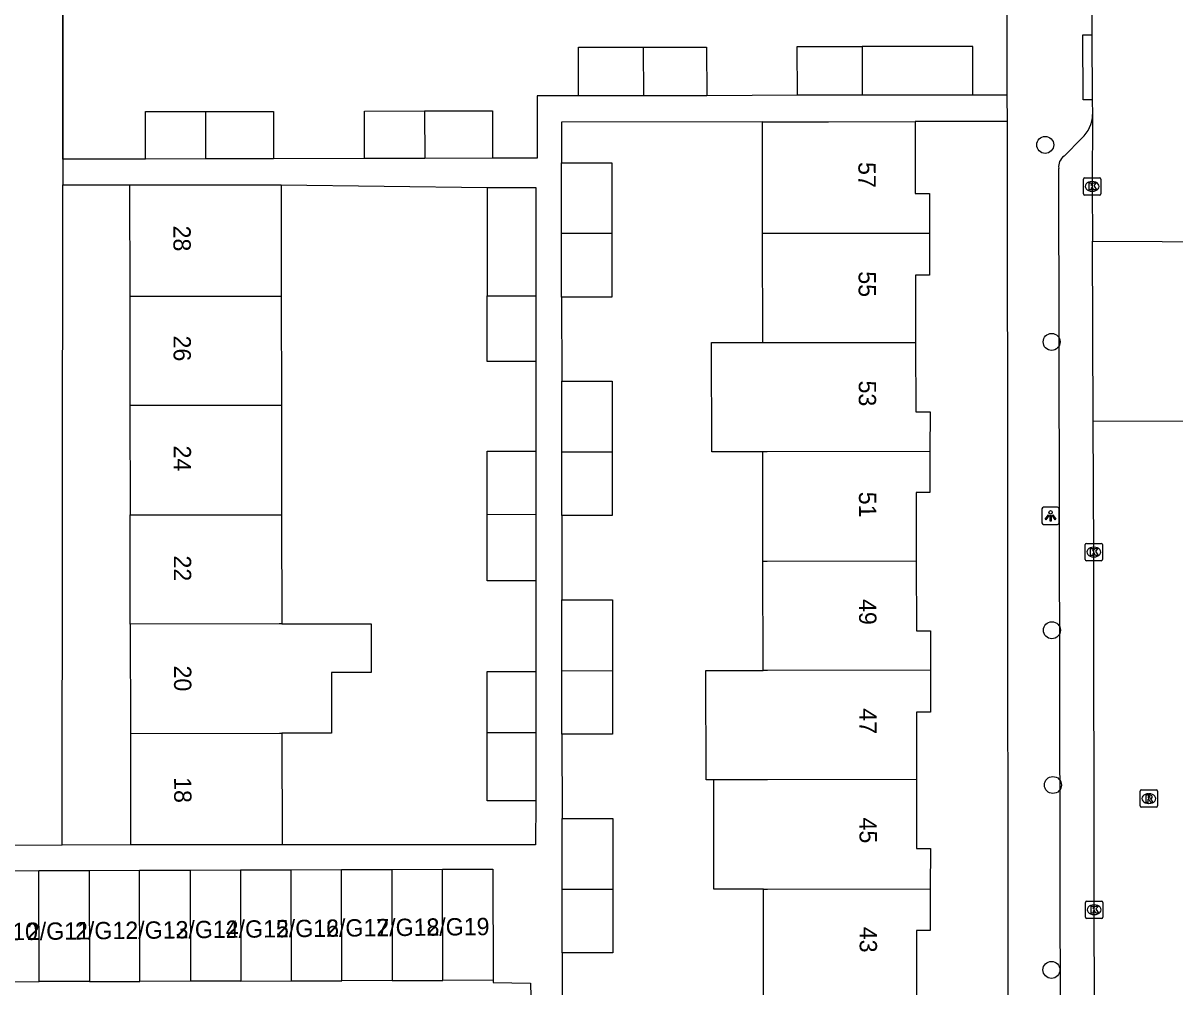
# Model space of a CAD drawing. Extents: x 160732 to 162105, y 387428 to 388479.
# Drawn here: x 161786.7 to 161853.2, y 388272.8 to 388328.5 of the extents above; entities that cross this region are included whole.
import ezdxf

# ---------------------------------------------------------------- set-up
doc = ezdxf.new("R2010")
doc.units = 0
for name, color, linetype in [('IMGEO_Boom', 7, 'Continuous'), ('IMGEO_Kolk', 7, 'Continuous'), ('IMGEO_Lichtpunt', 7, 'Continuous'), ('IMGEO_Muur', 7, 'Continuous'), ('IMGEO_Pand', 7, 'Continuous'), ('IMGEO_Pand_nummerreeks', 7, 'Continuous'), ('IMGEO_Rijbaan_lokaal_gesloten', 7, 'Continuous'), ('IMGEO_Rijbaan_lokaal_open', 7, 'Continuous'), ('IMGEO_Rioolput', 7, 'Continuous'), ('IMGEO_Voetpad_open', 7, 'Continuous')]:
    doc.layers.add(name, color=color, linetype=linetype)

msp = doc.modelspace()

# ---------------------------------------------------------------- linework, layer by layer
at = {"layer": 'IMGEO_Boom'}
for centre in [(161845.713, 388321.42), (161846.082, 388310.047), (161846.099, 388293.404), (161846.156, 388284.473), (161846.072, 388273.8)]:
    msp.add_circle(centre, 0.489, dxfattribs=at)
at = {"layer": 'IMGEO_Kolk'}
for p, q in [((161847.918, 388318.598), (161847.918, 388319.45)), ((161847.993, 388319.524), (161848.845, 388319.524)), ((161848.406, 388319.304), (161848.431, 388319.304)), ((161848.919, 388319.45), (161848.919, 388318.598)), ((161848.845, 388318.524), (161847.993, 388318.524)), ((161848.429, 388318.744), (161848.404, 388318.744)), ((161848.012, 388297.494), (161848.012, 388298.346)), ((161848.087, 388298.42), (161848.939, 388298.42)), ((161848.5, 388298.2), (161848.525, 388298.2)), ((161849.013, 388298.346), (161849.013, 388297.494)), ((161848.939, 388297.42), (161848.087, 388297.42)), ((161848.523, 388297.64), (161848.498, 388297.64)), ((161848.038, 388276.848), (161848.038, 388277.7)), ((161848.113, 388277.774), (161848.965, 388277.774)), ((161848.526, 388277.554), (161848.551, 388277.554)), ((161849.039, 388277.7), (161849.039, 388276.848)), ((161848.965, 388276.774), (161848.113, 388276.774)), ((161848.549, 388276.994), (161848.524, 388276.994))]:
    msp.add_line(p, q, dxfattribs=at)
for points in [[(161847.918, 388318.598), (161847.918, 388319.45)], [(161847.993, 388319.524), (161848.845, 388319.524)], [(161848.239, 388319.224), (161848.362, 388319.224), (161848.362, 388319.073), (161848.492, 388319.224), (161848.656, 388319.224), (161848.51, 388319.073), (161848.663, 388318.824), (161848.511, 388318.824), (161848.426, 388318.988), (161848.362, 388318.921), (161848.362, 388318.824), (161848.239, 388318.824), (161848.239, 388319.224)], [(161848.919, 388319.45), (161848.919, 388318.598)], [(161848.845, 388318.524), (161847.993, 388318.524)], [(161848.012, 388297.494), (161848.012, 388298.346)], [(161848.087, 388298.42), (161848.939, 388298.42)], [(161848.333, 388298.12), (161848.456, 388298.12), (161848.456, 388297.969), (161848.586, 388298.12), (161848.75, 388298.12), (161848.604, 388297.969), (161848.757, 388297.72), (161848.605, 388297.72), (161848.52, 388297.884), (161848.456, 388297.817), (161848.456, 388297.72), (161848.333, 388297.72), (161848.333, 388298.12)], [(161849.013, 388298.346), (161849.013, 388297.494)], [(161848.939, 388297.42), (161848.087, 388297.42)], [(161848.038, 388276.848), (161848.038, 388277.7)], [(161848.113, 388277.774), (161848.965, 388277.774)], [(161848.359, 388277.474), (161848.482, 388277.474), (161848.482, 388277.323), (161848.612, 388277.474), (161848.776, 388277.474), (161848.63, 388277.323), (161848.783, 388277.074), (161848.631, 388277.074), (161848.546, 388277.238), (161848.482, 388277.171), (161848.482, 388277.074), (161848.359, 388277.074), (161848.359, 388277.474)], [(161849.039, 388277.7), (161849.039, 388276.848)], [(161848.965, 388276.774), (161848.113, 388276.774)]]:
    msp.add_lwpolyline(points, dxfattribs=at)
for centre, start, end in [((161847.995, 388319.448), 91.55205, 178.44795), ((161847.995, 388319.448), 91.55205, 178.44795), ((161848.843, 388319.448), 1.55205, 88.44795), ((161848.843, 388319.448), 1.55205, 88.44795), ((161847.995, 388318.6), 181.55205, 268.44795), ((161847.995, 388318.6), 181.55205, 268.44795), ((161848.843, 388318.6), 271.55205, 358.44795), ((161848.843, 388318.6), 271.55205, 358.44795), ((161848.089, 388298.344), 91.55205, 178.44795), ((161848.089, 388298.344), 91.55205, 178.44795), ((161848.937, 388298.344), 1.55205, 88.44795), ((161848.937, 388298.344), 1.55205, 88.44795), ((161848.089, 388297.496), 181.55205, 268.44795), ((161848.089, 388297.496), 181.55205, 268.44795), ((161848.937, 388297.496), 271.55205, 358.44795), ((161848.937, 388297.496), 271.55205, 358.44795), ((161848.115, 388277.698), 91.55205, 178.44795), ((161848.115, 388277.698), 91.55205, 178.44795), ((161848.963, 388277.698), 1.55205, 88.44795), ((161848.963, 388277.698), 1.55205, 88.44795), ((161848.115, 388276.85), 181.55205, 268.44795), ((161848.115, 388276.85), 181.55205, 268.44795), ((161848.963, 388276.85), 271.55205, 358.44795), ((161848.963, 388276.85), 271.55205, 358.44795)]:
    msp.add_arc(centre, 0.0765, start, end, dxfattribs=at)
for centre, major_axis, ratio, start_param, end_param in [((161848.405, 388319.024), (-0.387, 0.002), 0.722429, 4.712389, 7.853982), ((161848.43, 388319.024), (-0.39, 0.002), 0.717154, 1.570796, 4.712389), ((161848.499, 388297.92), (-0.387, 0.002), 0.722429, 4.712389, 7.853982), ((161848.524, 388297.92), (-0.39, 0.002), 0.717154, 1.570796, 4.712389), ((161848.525, 388277.274), (-0.387, 0.002), 0.722429, 4.712389, 7.853982), ((161848.55, 388277.274), (-0.39, 0.002), 0.717154, 1.570796, 4.712389)]:
    msp.add_ellipse(centre, major_axis=major_axis, ratio=ratio, start_param=start_param, end_param=end_param, dxfattribs=at)
at = {"layer": 'IMGEO_Lichtpunt'}
for p, q in [((161846.424, 388300.507), (161845.616, 388300.507)), ((161846.424, 388300.507), (161845.616, 388300.507)), ((161845.522, 388300.412), (161845.522, 388299.605)), ((161845.522, 388300.412), (161845.522, 388299.605)), ((161846.518, 388299.605), (161846.518, 388300.412)), ((161846.518, 388299.605), (161846.518, 388300.412)), ((161845.616, 388299.511), (161846.424, 388299.511)), ((161845.616, 388299.511), (161846.424, 388299.511))]:
    msp.add_line(p, q, dxfattribs=at)
for points in [[(161845.896, 388300.076), (161845.935, 388300.048), (161845.747, 388299.786), (161845.709, 388299.813), (161845.896, 388300.076)], [(161845.998, 388300.028), (161846.045, 388300.028), (161846.045, 388299.706), (161845.998, 388299.706), (161845.998, 388300.028)], [(161846.108, 388300.048), (161846.146, 388300.075), (161846.333, 388299.813), (161846.294, 388299.785), (161846.108, 388300.048)]]:
    msp.add_lwpolyline(points, dxfattribs=at)
msp.add_circle((161846.021, 388300.21), 0.0994, dxfattribs=at)
for centre, start, end in [((161845.616, 388300.412), 90, 180), ((161845.616, 388300.412), 90, 180), ((161846.424, 388300.412), 0, 90), ((161846.424, 388300.412), 0, 90), ((161845.616, 388299.605), 180, 270), ((161845.616, 388299.605), 180, 270), ((161846.424, 388299.605), 270, 0), ((161846.424, 388299.605), 270, 360)]:
    msp.add_arc(centre, 0.0946, start, end, dxfattribs=at)
at = {"layer": 'IMGEO_Muur'}
msp.add_lwpolyline([(161789.019, 388320.594), (161789.025, 388331.473)], dxfattribs=at)
at = {"layer": 'IMGEO_Pand'}
for points in [[(161831.408, 388324.284), (161831.405, 388327.097), (161835.148, 388327.102)], [(161841.541, 388324.295), (161841.538, 388327.109), (161838.807, 388327.106), (161835.148, 388327.102)], [(161835.148, 388327.102), (161835.157, 388324.289)], [(161818.776, 388324.248), (161818.773, 388327.061), (161822.515, 388327.066)], [(161822.515, 388327.066), (161826.175, 388327.07), (161826.178, 388324.257)], [(161822.515, 388327.066), (161822.523, 388324.253)], [(161822.523, 388324.253), (161818.776, 388324.248)], [(161826.178, 388324.257), (161822.523, 388324.253)], [(161835.157, 388324.289), (161831.408, 388324.284)], [(161841.541, 388324.295), (161838.81, 388324.293), (161835.157, 388324.289)], [(161793.8, 388320.602), (161793.797, 388323.339), (161797.266, 388323.344)], [(161797.266, 388323.344), (161801.186, 388323.35), (161801.189, 388320.613)], [(161797.274, 388320.607), (161797.266, 388323.344)], [(161806.431, 388320.638), (161806.428, 388323.375), (161809.897, 388323.38)], [(161809.897, 388323.38), (161813.817, 388323.386), (161813.82, 388320.649)], [(161809.897, 388323.38), (161809.905, 388320.643)], [(161829.393, 388322.75), (161833.207, 388322.755), (161838.206, 388322.762)], [(161829.401, 388316.321), (161829.393, 388322.75)], [(161838.206, 388322.762), (161838.211, 388318.622), (161839.036, 388318.623), (161839.039, 388316.333)], [(161797.274, 388320.607), (161793.8, 388320.602)], [(161801.189, 388320.613), (161797.274, 388320.607)], [(161809.905, 388320.643), (161806.431, 388320.638)], [(161813.82, 388320.649), (161809.905, 388320.643)], [(161817.793, 388316.306), (161817.793, 388320.393)], [(161817.793, 388320.393), (161820.707, 388320.393), (161820.707, 388316.31)], [(161792.878, 388319.11), (161797.878, 388319.117), (161801.622, 388319.122)], [(161801.622, 388319.122), (161801.631, 388312.693)], [(161792.878, 388319.11), (161792.887, 388312.68)], [(161813.51, 388318.961), (161813.514, 388312.711)], [(161813.51, 388318.961), (161816.31, 388318.961), (161816.31, 388312.715)], [(161820.707, 388316.31), (161817.793, 388316.306)], [(161820.707, 388316.31), (161820.707, 388312.637), (161817.793, 388312.637)], [(161817.793, 388312.637), (161817.793, 388316.306)], [(161829.401, 388316.321), (161829.643, 388316.321), (161839.039, 388316.333)], [(161829.409, 388310.012), (161829.401, 388316.321)], [(161839.039, 388316.333), (161839.043, 388313.9), (161838.226, 388313.898), (161838.231, 388310.023)], [(161792.887, 388312.68), (161801.487, 388312.693), (161801.631, 388312.693)], [(161792.887, 388312.68), (161792.896, 388306.371)], [(161801.631, 388312.693), (161801.64, 388306.384)], [(161813.514, 388312.711), (161816.31, 388312.715)], [(161816.31, 388308.915), (161813.516, 388308.911), (161813.514, 388312.711)], [(161816.31, 388312.715), (161816.31, 388308.915)], [(161829.417, 388303.704), (161826.47, 388303.7), (161826.462, 388310.008), (161829.409, 388310.012)], [(161829.409, 388310.012), (161829.652, 388310.012), (161838.231, 388310.023)], [(161838.231, 388310.023), (161838.236, 388306.017), (161839.066, 388306.018), (161839.057, 388303.716)], [(161817.81, 388303.689), (161817.81, 388307.776)], [(161817.81, 388307.776), (161820.724, 388307.776), (161820.724, 388303.693)], [(161801.64, 388306.384), (161801.495, 388306.384), (161792.896, 388306.371)], [(161792.896, 388306.371), (161792.906, 388300.063)], [(161801.64, 388306.384), (161801.64, 388306.276), (161801.649, 388300.276), (161801.649, 388300.076)], [(161813.51, 388300.094), (161813.51, 388303.742), (161816.31, 388303.742)], [(161816.31, 388303.742), (161816.31, 388300.098)], [(161820.724, 388303.693), (161817.81, 388303.689)], [(161820.724, 388303.693), (161820.724, 388300.02), (161817.81, 388300.02)], [(161817.81, 388300.02), (161817.81, 388303.689)], [(161839.057, 388303.716), (161829.66, 388303.704), (161829.417, 388303.704)], [(161829.425, 388297.396), (161829.417, 388303.704)], [(161839.057, 388303.716), (161839.048, 388301.35), (161838.266, 388301.349), (161838.271, 388297.407)], [(161792.906, 388300.063), (161801.504, 388300.076), (161801.649, 388300.076)], [(161792.915, 388293.754), (161792.906, 388300.063)], [(161801.649, 388300.076), (161801.659, 388293.767)], [(161813.51, 388300.094), (161816.31, 388300.098)], [(161816.31, 388296.265), (161813.51, 388296.265), (161813.51, 388300.094)], [(161816.31, 388300.098), (161816.31, 388296.265)], [(161829.425, 388297.396), (161829.669, 388297.396), (161838.271, 388297.407)], [(161829.433, 388291.087), (161829.425, 388297.396)], [(161838.271, 388297.407), (161838.276, 388293.376), (161839.086, 388293.377), (161839.089, 388291.099)], [(161817.827, 388291.072), (161817.827, 388295.159)], [(161817.827, 388295.159), (161820.741, 388295.159), (161820.741, 388291.076)], [(161801.659, 388293.767), (161801.513, 388293.767), (161792.915, 388293.754)], [(161792.915, 388293.754), (161792.924, 388287.446)], [(161801.659, 388293.767), (161806.808, 388293.775), (161806.812, 388290.975), (161804.522, 388290.972), (161804.528, 388287.464), (161801.668, 388287.459)], [(161813.51, 388287.477), (161813.51, 388291.028), (161816.31, 388291.028)], [(161816.31, 388291.028), (161816.31, 388287.481)], [(161817.827, 388291.072), (161820.741, 388291.076)], [(161820.741, 388291.076), (161820.741, 388287.403), (161817.827, 388287.403)], [(161817.827, 388287.403), (161817.827, 388291.072)], [(161826.58, 388284.776), (161826.139, 388284.775), (161826.13, 388291.083), (161829.433, 388291.087)], [(161839.089, 388291.099), (161829.677, 388291.087), (161829.433, 388291.087)], [(161839.089, 388291.099), (161839.093, 388288.674), (161838.281, 388288.672), (161838.286, 388284.79)], [(161792.924, 388287.446), (161801.522, 388287.459), (161801.668, 388287.459)], [(161792.924, 388287.446), (161792.933, 388281.016)], [(161801.668, 388287.459), (161801.677, 388281.029)], [(161816.31, 388287.481), (161813.51, 388287.477)], [(161816.31, 388283.561), (161813.51, 388283.561), (161813.51, 388287.477)], [(161816.31, 388287.481), (161816.31, 388283.561)], [(161838.286, 388284.79), (161829.686, 388284.779), (161829.441, 388284.779), (161826.58, 388284.776)], [(161829.449, 388278.47), (161826.588, 388278.466), (161826.58, 388284.776)], [(161838.286, 388284.79), (161838.292, 388280.814), (161839.09, 388280.815), (161839.08, 388278.482)], [(161817.844, 388278.455), (161817.844, 388282.542)], [(161817.844, 388282.542), (161820.758, 388282.542), (161820.758, 388278.459)], [(161801.677, 388281.029), (161797.933, 388281.023), (161792.933, 388281.016)], [(161784.731, 388279.526), (161787.629, 388279.535)], [(161787.629, 388279.535), (161790.541, 388279.544)], [(161787.649, 388273.122), (161787.629, 388279.535)], [(161790.541, 388279.544), (161793.453, 388279.553)], [(161790.541, 388279.544), (161790.561, 388273.131)], [(161793.453, 388279.553), (161796.365, 388279.562)], [(161793.473, 388273.14), (161793.453, 388279.553)], [(161796.365, 388279.562), (161799.276, 388279.571)], [(161796.365, 388279.562), (161796.385, 388273.149)], [(161799.276, 388279.571), (161802.188, 388279.581)], [(161799.276, 388279.571), (161799.296, 388273.158)], [(161802.188, 388279.581), (161805.1, 388279.59)], [(161802.188, 388279.581), (161802.208, 388273.168)], [(161805.1, 388279.59), (161808.012, 388279.599)], [(161805.12, 388273.177), (161805.1, 388279.59)], [(161808.012, 388279.599), (161810.924, 388279.608)], [(161808.012, 388279.599), (161808.032, 388273.186)], [(161810.924, 388279.608), (161813.835, 388279.617), (161813.856, 388273.204)], [(161810.944, 388273.195), (161810.924, 388279.608)], [(161817.844, 388278.455), (161820.758, 388278.459)], [(161820.758, 388278.459), (161820.758, 388274.786), (161817.844, 388274.786)], [(161817.844, 388274.786), (161817.844, 388278.455)], [(161829.449, 388278.47), (161829.694, 388278.47), (161839.08, 388278.482)], [(161833.06, 388272.298), (161829.457, 388272.294), (161829.449, 388278.47)], [(161839.08, 388278.482), (161839.069, 388276.071), (161838.286, 388276.07), (161838.29, 388272.316)], [(161784.737, 388273.113), (161787.649, 388273.122)], [(161790.561, 388273.131), (161787.649, 388273.122)], [(161790.561, 388273.131), (161793.473, 388273.14)], [(161796.385, 388273.149), (161793.473, 388273.14)], [(161799.296, 388273.158), (161796.385, 388273.149)], [(161799.296, 388273.158), (161802.208, 388273.168)], [(161802.208, 388273.168), (161805.12, 388273.177)], [(161808.032, 388273.186), (161805.12, 388273.177)], [(161808.032, 388273.186), (161810.944, 388273.195)], [(161813.856, 388273.204), (161810.944, 388273.195)]]:
    msp.add_lwpolyline(points, dxfattribs=at)
at = {"layer": 'IMGEO_Rijbaan_lokaal_gesloten'}
for points in [[(161848.368, 388334.485), (161848.38, 388334.06), (161848.382, 388332.826), (161848.401, 388327.774)], [(161848.401, 388327.774), (161848.415, 388324.024)], [(161848.415, 388324.024), (161848.447, 388323.18)], [(161848.447, 388323.18), (161848.42, 388319.024), (161848.434, 388315.861)], [(161848.619, 388254.365), (161848.615, 388255.691), (161848.54, 388277.274), (161848.515, 388297.92), (161848.481, 388305.492)]]:
    msp.add_lwpolyline(points, dxfattribs=at)
at = {"layer": 'IMGEO_Rijbaan_lokaal_open'}
for points in [[(161848.481, 388305.492), (161848.434, 388315.861)], [(161848.434, 388315.861), (161856.483, 388315.832)], [(161848.481, 388305.492), (161856.504, 388305.478)], [(161813.856, 388273.204), (161813.857, 388273.068), (161816.018, 388273.039), (161816.029, 388272.239), (161817.844, 388272.23)]]:
    msp.add_lwpolyline(points, dxfattribs=at)
at = {"layer": 'IMGEO_Rioolput'}
for p, q in [((161851.188, 388283.264), (161851.188, 388284.116)), ((161851.263, 388284.19), (161852.115, 388284.19)), ((161851.676, 388283.97), (161851.701, 388283.97)), ((161852.189, 388284.116), (161852.189, 388283.264)), ((161851.699, 388283.41), (161851.674, 388283.41)), ((161852.115, 388283.19), (161851.263, 388283.19))]:
    msp.add_line(p, q, dxfattribs=at)
for points in [[(161851.188, 388283.264), (161851.188, 388284.116)], [(161851.263, 388284.19), (161852.115, 388284.19)], [(161851.777, 388283.888), (161851.525, 388283.89), (161851.525, 388283.49)], [(161852.189, 388284.116), (161852.189, 388283.264)], [(161851.525, 388283.49), (161851.649, 388283.49), (161851.649, 388283.652), (161851.66, 388283.652)], [(161851.703, 388283.809), (161851.649, 388283.809), (161851.649, 388283.728)], [(161851.649, 388283.728), (161851.701, 388283.728)], [(161851.707, 388283.623), (161851.778, 388283.49), (161851.918, 388283.49), (161851.853, 388283.616)], [(161852.115, 388283.19), (161851.263, 388283.19)]]:
    msp.add_lwpolyline(points, dxfattribs=at)
for centre, radius, start, end in [((161851.265, 388284.114), 0.0765, 91.55205, 178.44795), ((161851.265, 388284.114), 0.0765, 91.55205, 178.44795), ((161851.776, 388283.778), 0.109, 350.36119, 89.41601), ((161852.113, 388284.114), 0.0765, 1.55205, 88.44795), ((161852.113, 388284.114), 0.0765, 1.55205, 88.44795), ((161851.265, 388283.266), 0.0765, 181.55205, 268.44795), ((161851.265, 388283.266), 0.0765, 181.55205, 268.44795), ((161851.659, 388283.599), 0.0533, 26.02933, 88.69889), ((161851.685, 388283.917), 0.19, 274.7715, 282.96867), ((161851.709, 388283.713), 0.0964, 77.00612, 93.18647), ((161851.723, 388283.77), 0.0378, 276.66336, 79.67722), ((161851.774, 388283.778), 0.112, 277.58423, 350.98172), ((161851.758, 388283.563), 0.108, 29.51342, 73.79051), ((161852.113, 388283.266), 0.0765, 271.55205, 358.44795), ((161852.113, 388283.266), 0.0765, 271.55205, 358.44795)]:
    msp.add_arc(centre, radius, start, end, dxfattribs=at)
for centre, major_axis, ratio, start_param, end_param in [((161851.675, 388283.69), (-0.387, 0.002), 0.722429, 4.712389, 7.853982), ((161851.7, 388283.69), (-0.39, 0.002), 0.717154, 1.570796, 4.712389)]:
    msp.add_ellipse(centre, major_axis=major_axis, ratio=ratio, start_param=start_param, end_param=end_param, dxfattribs=at)
at = {"layer": 'IMGEO_Voetpad_open'}
for points in [[(161843.524, 388324.298), (161843.51, 388337.244), (161843.524, 388342.474)], [(161789.032, 388342.352), (161789.025, 388331.473), (161789.019, 388320.595)], [(161848.415, 388324.024), (161847.904, 388324.021), (161847.88, 388327.771), (161848.401, 388327.774)], [(161818.776, 388324.248), (161816.39, 388324.245), (161816.395, 388320.652), (161813.82, 388320.649)], [(161831.408, 388324.284), (161826.178, 388324.257)], [(161843.524, 388324.298), (161841.541, 388324.295)], [(161843.526, 388322.768), (161843.524, 388324.298)], [(161829.393, 388322.75), (161817.79, 388322.737), (161817.793, 388320.393)], [(161843.526, 388322.768), (161838.206, 388322.762)], [(161843.618, 388231.999), (161843.601, 388250), (161843.526, 388322.768)], [(161846.795, 388320.77), (161847.819, 388321.803)], [(161789.019, 388320.595), (161789.018, 388319.112)], [(161793.8, 388320.602), (161789.019, 388320.595)], [(161806.431, 388320.638), (161801.189, 388320.613)], [(161846.659, 388239.866), (161846.637, 388250), (161846.488, 388320.061)], [(161801.622, 388319.122), (161813.51, 388318.961)], [(161788.994, 388280.991), (161789.018, 388319.112)], [(161789.018, 388319.112), (161792.878, 388319.11)], [(161817.793, 388312.637), (161817.81, 388307.776)], [(161816.31, 388308.915), (161816.31, 388303.742)], [(161817.81, 388300.02), (161817.827, 388295.159)], [(161816.31, 388296.265), (161816.31, 388291.028)], [(161817.827, 388287.403), (161817.844, 388282.542)], [(161816.31, 388283.561), (161816.301, 388281.028), (161801.677, 388281.029)], [(161788.994, 388280.991), (161785.125, 388280.982)], [(161792.933, 388281.016), (161788.994, 388280.991)], [(161817.844, 388274.786), (161817.844, 388272.23)]]:
    msp.add_lwpolyline(points, dxfattribs=at)
for centre, radius, start, end in [((161846.508, 388323.232), 1.939, 312.51733, 358.45064), ((161847.225, 388320.163), 0.744, 125.29452, 187.87985)]:
    msp.add_arc(centre, radius, start, end, dxfattribs=at)

# ---------------------------------------------------------------- texts
at = {"layer": 'IMGEO_Pand_nummerreeks'}
for s, rotation, p in [('57', 270.09541, (161834.929, 388320.429)), ('28', 270.08272, (161795.402, 388316.762)), ('55', 270.09541, (161834.94, 388314.124)), ('26', 270.08272, (161795.411, 388310.416)), ('53', 270.09719, (161834.951, 388307.818)), ('24', 270.08272, (161795.42, 388304.067)), ('51', 270.09541, (161834.961, 388301.399)), ('22', 270.08272, (161795.429, 388297.721)), ('49', 270.09541, (161834.971, 388295.206)), ('20', 270.08, (161795.438, 388291.367)), ('47', 270.09719, (161834.983, 388288.901)), ('18', 270.08272, (161795.447, 388284.926)), ('45', 270.09719, (161834.993, 388282.595)), ('2/G11', 0.61828, (161786.953, 388275.522)), ('2/G12', 0.61828, (161789.732, 388275.552)), ('2/G13', 0.61828, (161792.634, 388275.583)), ('2/G14', 0.61828, (161795.53, 388275.615)), ('2/G15', 0.61828, (161798.426, 388275.646)), ('2/G16', 0.61828, (161801.322, 388275.677)), ('2/G17', 0.61828, (161804.218, 388275.708)), ('2/G18', 0.61828, (161807.117, 388275.74)), ('2/G19', 0.61828, (161810.006, 388275.771)), ('2/G10', 0.61828, (161783.95, 388275.49)), ('43', 270.09541, (161835.003, 388276.289))]:
    msp.add_text(s, height=1, rotation=rotation, dxfattribs=at).set_placement(p)

doc.saveas('drawing.dxf')
